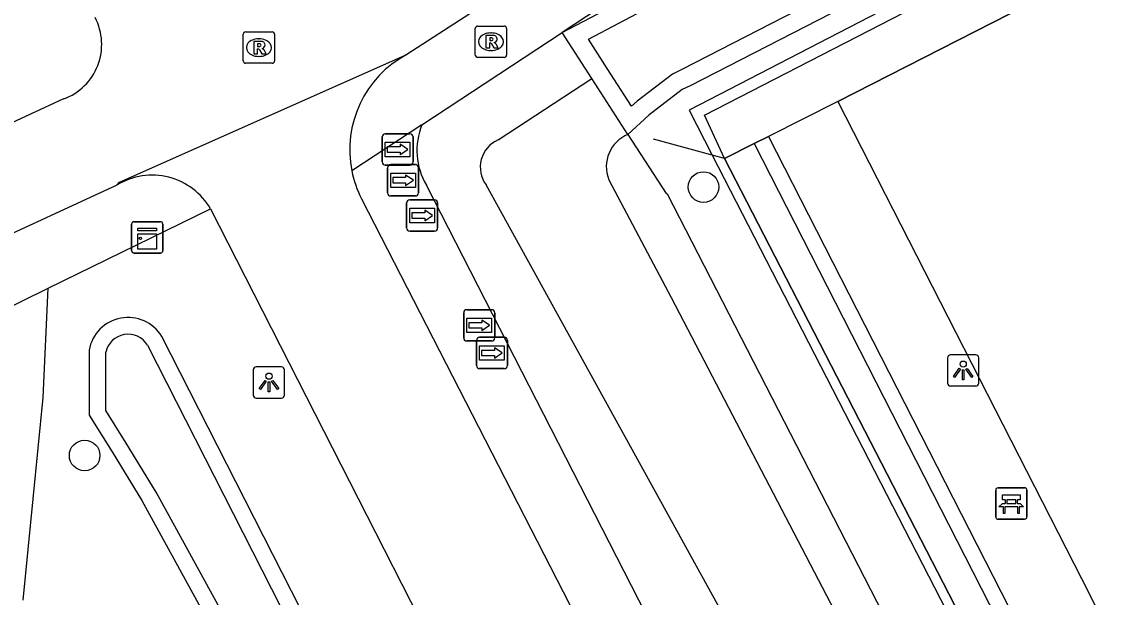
# Model space of a CAD drawing. Extents: x 158838 to 160074, y 386376 to 387776.
# Drawn here: x 159318.88 to 159353.69, y 387466.89 to 387485.27 of the extents above; entities that cross this region are included whole.
import ezdxf

# ---------------------------------------------------------------- set-up
doc = ezdxf.new("R2010")
doc.units = 0
for name, color, linetype in [('IMGEO_Bank', 7, 'Continuous'), ('IMGEO_Berm_groen', 7, 'Continuous'), ('IMGEO_Boom', 7, 'Continuous'), ('IMGEO_Fietspad_gesloten', 7, 'Continuous'), ('IMGEO_Haag', 7, 'Continuous'), ('IMGEO_Hek', 7, 'Continuous'), ('IMGEO_Kast', 7, 'Continuous'), ('IMGEO_Lichtpunt', 7, 'Continuous'), ('IMGEO_Oever', 7, 'Continuous'), ('IMGEO_Rioolput', 7, 'Continuous'), ('IMGEO_Voetpad_open', 7, 'Continuous'), ('IMGEO_Waterloop', 7, 'Continuous'), ('IMGEO_Wegwijzer', 7, 'Continuous')]:
    doc.layers.add(name, color=color, linetype=linetype)

msp = doc.modelspace()

# ---------------------------------------------------------------- linework, layer by layer
at = {"layer": 'IMGEO_Bank'}
for p, q in [((159350.077, 387470.386), (159350.918, 387470.386)), ((159350.918, 387470.386), (159350.077, 387470.386)), ((159350.002, 387469.461), (159350.002, 387470.302)), ((159350.002, 387470.302), (159350.002, 387469.461)), ((159351.002, 387470.311), (159351.002, 387469.47)), ((159351.002, 387469.47), (159351.002, 387470.311)), ((159350.699, 387469.784), (159350.306, 387469.784)), ((159350.311, 387469.892), (159350.311, 387469.998)), ((159350.355, 387469.998), (159350.355, 387469.892)), ((159350.643, 387470.004), (159350.361, 387470.004)), ((159350.361, 387469.886), (159350.643, 387469.886)), ((159350.649, 387469.892), (159350.649, 387469.998)), ((159350.693, 387469.998), (159350.693, 387469.892)), ((159350.927, 387469.386), (159350.086, 387469.386)), ((159350.086, 387469.386), (159350.927, 387469.386))]:
    msp.add_line(p, q, dxfattribs=at)
for points in [[(159350.305, 387470.004), (159350.219, 387470.004), (159350.219, 387470.165), (159350.782, 387470.165), (159350.782, 387470.004), (159350.699, 387470.004)], [(159350.249, 387469.784), (159350.107, 387469.784), (159350.219, 387469.886), (159350.305, 387469.886)], [(159350.299, 387469.777), (159350.299, 387469.57), (159350.256, 387469.57), (159350.256, 387469.777)], [(159350.699, 387469.886), (159350.782, 387469.886), (159350.894, 387469.784), (159350.755, 387469.784)], [(159350.749, 387469.777), (159350.749, 387469.57), (159350.705, 387469.57), (159350.705, 387469.777)]]:
    msp.add_lwpolyline(points, dxfattribs=at)
for centre, radius, start, end in [((159350.08, 387470.308), 0.0779, 92.4484, 184.2845), ((159350.08, 387470.308), 0.0779, 92.4484, 184.2845), ((159350.924, 387470.308), 0.0779, 2.4484, 94.2845), ((159350.924, 387470.308), 0.0779, 2.4484, 94.2845), ((159350.249, 387469.777), 0.00671, 2.8957, 87.1043), ((159350.306, 387469.777), 0.00671, 92.8957, 177.1043), ((159350.304, 387469.997), 0.00671, 2.8957, 87.1043), ((159350.304, 387469.893), 0.00671, 272.8957, 357.1043), ((159350.361, 387469.997), 0.00671, 92.8957, 177.1043), ((159350.361, 387469.893), 0.00671, 182.8957, 267.1043), ((159350.643, 387469.997), 0.00671, 2.8957, 87.1043), ((159350.643, 387469.893), 0.00671, 272.8957, 357.1043), ((159350.7, 387469.997), 0.00671, 92.8957, 177.1043), ((159350.7, 387469.893), 0.00671, 182.8957, 267.1043), ((159350.698, 387469.777), 0.00671, 2.8957, 87.1043), ((159350.755, 387469.777), 0.00671, 92.8957, 177.1043), ((159350.08, 387469.464), 0.0779, 182.4484, 274.2845), ((159350.08, 387469.464), 0.0779, 182.4484, 274.2845), ((159350.924, 387469.464), 0.0779, 272.4484, 4.2845), ((159350.924, 387469.464), 0.0779, 272.4484, 4.2845)]:
    msp.add_arc(centre, radius, start, end, dxfattribs=at)
at = {"layer": 'IMGEO_Berm_groen'}
for points in [[(159336.154, 387484.934), (159338.654, 387486.251), (159364.753, 387500), (159367.223, 387501.301), (159460.249, 387548.308)], [(159461.976, 387545.691), (159372.919, 387500), (159340.235, 387483.231), (159339.987, 387483.104), (159338.919, 387482.291), (159338.252, 387481.676)], [(159338.252, 387481.676), (159339.469, 387479.786), (159339.506, 387479.774), (159385.369, 387390.571)], [(159379.182, 387387.557), (159341.645, 387460.848), (159331.81, 387480.051)], [(159346.821, 387429.272), (159333.124, 387456.041), (159323.356, 387475.223)], [(159321.033, 387474.786), (159321.031, 387472.703), (159321.768, 387471.536), (159322.717, 387469.985), (159333.614, 387450.127), (159344.685, 387428.371)]]:
    msp.add_lwpolyline(points, dxfattribs=at)
for centre, radius, start, end in [((159333.717, 387481.164), 2.208, 158.255, 210.2746), ((159322.277, 387474.564), 1.264, 31.4416, 169.8662)]:
    msp.add_arc(centre, radius, start, end, dxfattribs=at)
at = {"layer": 'IMGEO_Boom'}
for centre in [(159340.666, 387479.994), (159320.892, 387471.419)]:
    msp.add_circle(centre, 0.489, dxfattribs=at)
at = {"layer": 'IMGEO_Fietspad_gesloten'}
for points in [[(159333.199, 387485.531), (159331.183, 387484.224)], [(159321.929, 387480.06), (159322.002, 387480.148), (159331.183, 387484.224)], [(159320.217, 387482.809), (159306.495, 387476.448)], [(159149.704, 387380.694), (159150.347, 387381.186), (159166.672, 387389.456), (159181.304, 387398.214), (159200.446, 387410.929), (159304.411, 387471.978), (159321.929, 387480.06)], [(159329.737, 387479.621), (159360.931, 387418.842), (159385.799, 387369.924), (159385.949, 387369.64), (159385.972, 387369.596)], [(159324.915, 387479.303), (159336.573, 387456.427), (159347.448, 387435.342), (159348.881, 387432.496)]]:
    msp.add_lwpolyline(points, dxfattribs=at)
for centre, radius, start, end in [((159319.589, 387484.547), 1.848, 289.8739, 27.7145), ((159332.809, 387481.184), 3.448, 118.1413, 191.2739), ((159332.81, 387481.187), 3.449, 191.324, 207.009), ((159323.049, 387478.209), 2.163, 30.3816, 121.167)]:
    msp.add_arc(centre, radius, start, end, dxfattribs=at)
at = {"layer": 'IMGEO_Haag'}
for points in [[(159430.221, 387528.939), (159427.607, 387527.602), (159340.205, 387482.451), (159340.944, 387481.015), (159395.673, 387374.62)], [(159393.496, 387379.729), (159341.337, 387480.909)]]:
    msp.add_lwpolyline(points, dxfattribs=at)
at = {"layer": 'IMGEO_Hek'}
for points in [[(159344.958, 387482.728), (159375.694, 387498.397)], [(159344.958, 387482.728), (159342.738, 387481.613)], [(159344.958, 387482.728), (159353, 387466.991)], [(159340.944, 387481.015), (159339.066, 387481.523)], [(159342.738, 387481.613), (159342.28, 387481.383)], [(159342.28, 387481.383), (159341.337, 387480.909)], [(159341.337, 387480.909), (159340.944, 387481.015)], [(159341.337, 387480.909), (159393.496, 387379.729)]]:
    msp.add_lwpolyline(points, dxfattribs=at)
at = {"layer": 'IMGEO_Kast'}
for p, q in [((159322.392, 387477.962), (159322.392, 387478.803)), ((159322.392, 387478.803), (159322.392, 387477.962)), ((159322.467, 387478.887), (159323.308, 387478.887)), ((159323.308, 387478.887), (159322.467, 387478.887)), ((159323.392, 387478.812), (159323.392, 387477.971)), ((159323.392, 387477.971), (159323.392, 387478.812)), ((159323.317, 387477.887), (159322.476, 387477.887)), ((159322.476, 387477.887), (159323.317, 387477.887))]:
    msp.add_line(p, q, dxfattribs=at)
for points in [[(159322.587, 387478.677), (159323.187, 387478.677), (159323.187, 387478.592), (159322.587, 387478.592), (159322.587, 387478.677)], [(159322.587, 387478.502), (159323.187, 387478.502), (159323.187, 387478.013), (159322.587, 387478.013), (159322.587, 387478.502)]]:
    msp.add_lwpolyline(points, dxfattribs=at)
msp.add_circle((159322.671, 387478.351), 0.0377, dxfattribs=at)
for centre, start, end in [((159322.47, 387478.809), 92.4484, 184.2845), ((159322.47, 387478.809), 92.4484, 184.2845), ((159323.314, 387478.809), 2.4484, 94.2845), ((159323.314, 387478.809), 2.4484, 94.2845), ((159322.47, 387477.965), 182.4484, 274.2845), ((159322.47, 387477.965), 182.4484, 274.2845), ((159323.314, 387477.965), 272.4484, 4.2845), ((159323.314, 387477.965), 272.4484, 4.2845)]:
    msp.add_arc(centre, 0.0779, start, end, dxfattribs=at)
at = {"layer": 'IMGEO_Lichtpunt'}
for p, q in [((159349.367, 387474.635), (159348.559, 387474.635)), ((159349.367, 387474.635), (159348.559, 387474.635)), ((159327.183, 387474.249), (159326.375, 387474.249)), ((159327.183, 387474.249), (159326.375, 387474.249)), ((159348.465, 387474.54), (159348.465, 387473.733)), ((159348.465, 387474.54), (159348.465, 387473.733)), ((159349.461, 387473.733), (159349.461, 387474.54)), ((159349.461, 387473.733), (159349.461, 387474.54)), ((159326.281, 387474.154), (159326.281, 387473.347)), ((159326.281, 387474.154), (159326.281, 387473.347)), ((159327.277, 387473.347), (159327.277, 387474.154)), ((159327.277, 387473.347), (159327.277, 387474.154)), ((159348.559, 387473.639), (159349.367, 387473.639)), ((159348.559, 387473.639), (159349.367, 387473.639)), ((159326.375, 387473.253), (159327.183, 387473.253)), ((159326.375, 387473.253), (159327.183, 387473.253))]:
    msp.add_line(p, q, dxfattribs=at)
for points in [[(159348.839, 387474.204), (159348.878, 387474.176), (159348.69, 387473.914), (159348.652, 387473.941), (159348.839, 387474.204)], [(159348.941, 387474.156), (159348.988, 387474.156), (159348.988, 387473.834), (159348.941, 387473.834), (159348.941, 387474.156)], [(159349.051, 387474.176), (159349.089, 387474.203), (159349.276, 387473.941), (159349.237, 387473.913), (159349.051, 387474.176)], [(159326.655, 387473.818), (159326.694, 387473.79), (159326.506, 387473.528), (159326.468, 387473.555), (159326.655, 387473.818)], [(159326.757, 387473.77), (159326.804, 387473.77), (159326.804, 387473.448), (159326.757, 387473.448), (159326.757, 387473.77)], [(159326.867, 387473.79), (159326.905, 387473.817), (159327.092, 387473.555), (159327.053, 387473.527), (159326.867, 387473.79)]]:
    msp.add_lwpolyline(points, dxfattribs=at)
for centre in [(159348.964, 387474.338), (159326.78, 387473.952)]:
    msp.add_circle(centre, 0.0994, dxfattribs=at)
for centre, start, end in [((159348.559, 387474.54), 90, 180), ((159348.559, 387474.54), 90, 180), ((159349.367, 387474.54), 0, 90), ((159349.367, 387474.54), 0, 90), ((159326.375, 387474.154), 90, 180), ((159326.375, 387474.154), 90, 180), ((159327.183, 387474.154), 0, 90), ((159327.183, 387474.154), 0, 90), ((159348.559, 387473.733), 180, 270), ((159348.559, 387473.733), 180, 270), ((159349.367, 387473.733), 270, 0), ((159349.367, 387473.733), 270, 360), ((159326.375, 387473.347), 180, 270), ((159326.375, 387473.347), 180, 270), ((159327.183, 387473.347), 270, 0), ((159327.183, 387473.347), 270, 360)]:
    msp.add_arc(centre, 0.0946, start, end, dxfattribs=at)
at = {"layer": 'IMGEO_Oever'}
msp.add_lwpolyline([(159337.102, 387483.462), (159336.154, 387484.934)], dxfattribs=at)
at = {"layer": 'IMGEO_Rioolput'}
for p, q in [((159333.374, 387484.21), (159333.374, 387485.062)), ((159333.449, 387485.136), (159334.301, 387485.136)), ((159334.375, 387485.062), (159334.375, 387484.21)), ((159325.958, 387484.021), (159325.958, 387484.873)), ((159326.033, 387484.947), (159326.885, 387484.947)), ((159326.446, 387484.727), (159326.471, 387484.727)), ((159326.959, 387484.873), (159326.959, 387484.021)), ((159333.862, 387484.916), (159333.887, 387484.916)), ((159333.885, 387484.356), (159333.86, 387484.356)), ((159326.469, 387484.167), (159326.444, 387484.167)), ((159334.301, 387484.136), (159333.449, 387484.136)), ((159326.885, 387483.947), (159326.033, 387483.947))]:
    msp.add_line(p, q, dxfattribs=at)
for points in [[(159333.374, 387484.21), (159333.374, 387485.062)], [(159333.449, 387485.136), (159334.301, 387485.136)], [(159334.375, 387485.062), (159334.375, 387484.21)], [(159325.958, 387484.021), (159325.958, 387484.873)], [(159326.033, 387484.947), (159326.885, 387484.947)], [(159326.959, 387484.873), (159326.959, 387484.021)], [(159333.963, 387484.834), (159333.711, 387484.836), (159333.711, 387484.436)], [(159333.889, 387484.755), (159333.835, 387484.755), (159333.835, 387484.674)], [(159333.835, 387484.674), (159333.887, 387484.674)], [(159326.547, 387484.645), (159326.295, 387484.647), (159326.295, 387484.247)], [(159326.295, 387484.247), (159326.419, 387484.247), (159326.419, 387484.409), (159326.43, 387484.409)], [(159326.473, 387484.566), (159326.419, 387484.566), (159326.419, 387484.485)], [(159326.419, 387484.485), (159326.471, 387484.485)], [(159326.477, 387484.38), (159326.548, 387484.247), (159326.688, 387484.247), (159326.623, 387484.373)], [(159333.711, 387484.436), (159333.835, 387484.436), (159333.835, 387484.598), (159333.846, 387484.598)], [(159333.893, 387484.569), (159333.964, 387484.436), (159334.104, 387484.436), (159334.039, 387484.562)], [(159334.301, 387484.136), (159333.449, 387484.136)], [(159326.885, 387483.947), (159326.033, 387483.947)]]:
    msp.add_lwpolyline(points, dxfattribs=at)
for centre, radius, start, end in [((159333.451, 387485.06), 0.0765, 91.552, 178.448), ((159333.451, 387485.06), 0.0765, 91.552, 178.448), ((159334.299, 387485.06), 0.0765, 1.552, 88.448), ((159334.299, 387485.06), 0.0765, 1.552, 88.448), ((159326.035, 387484.871), 0.0765, 91.552, 178.448), ((159326.035, 387484.871), 0.0765, 91.552, 178.448), ((159326.883, 387484.871), 0.0765, 1.552, 88.448), ((159326.883, 387484.871), 0.0765, 1.552, 88.448), ((159333.871, 387484.863), 0.19, 274.7715, 282.9687), ((159333.895, 387484.659), 0.0964, 77.0061, 93.1865), ((159333.909, 387484.716), 0.0378, 276.6634, 79.6772), ((159333.962, 387484.724), 0.109, 350.3612, 89.416), ((159333.96, 387484.724), 0.112, 277.5842, 350.9817), ((159326.429, 387484.356), 0.0533, 26.0293, 88.6989), ((159326.455, 387484.674), 0.19, 274.7715, 282.9687), ((159326.479, 387484.47), 0.0964, 77.0061, 93.1865), ((159326.493, 387484.527), 0.0378, 276.6634, 79.6772), ((159326.546, 387484.535), 0.109, 350.3612, 89.416), ((159326.544, 387484.535), 0.112, 277.5842, 350.9817), ((159326.528, 387484.32), 0.108, 29.5134, 73.7905), ((159333.845, 387484.545), 0.0533, 26.0293, 88.6989), ((159333.944, 387484.509), 0.108, 29.5134, 73.7905), ((159326.035, 387484.023), 0.0765, 181.552, 268.448), ((159326.035, 387484.023), 0.0765, 181.552, 268.448), ((159326.883, 387484.023), 0.0765, 271.552, 358.448), ((159326.883, 387484.023), 0.0765, 271.552, 358.448), ((159333.451, 387484.212), 0.0765, 181.552, 268.448), ((159333.451, 387484.212), 0.0765, 181.552, 268.448), ((159334.299, 387484.212), 0.0765, 271.552, 358.448), ((159334.299, 387484.212), 0.0765, 271.552, 358.448)]:
    msp.add_arc(centre, radius, start, end, dxfattribs=at)
for centre, major_axis, ratio, start_param, end_param in [((159326.445, 387484.447), (-0.387, 0.002), 0.722429, 4.712389, 7.853982), ((159326.47, 387484.447), (-0.39, 0.002), 0.717154, 1.570796, 4.712389), ((159333.861, 387484.636), (-0.387, 0.002), 0.722429, 4.712389, 7.853982), ((159333.886, 387484.636), (-0.39, 0.002), 0.717154, 1.570796, 4.712389)]:
    msp.add_ellipse(centre, major_axis=major_axis, ratio=ratio, start_param=start_param, end_param=end_param, dxfattribs=at)
at = {"layer": 'IMGEO_Voetpad_open'}
for points in [[(159461.771, 387551.782), (159386.53, 387513.074), (159369.52, 387504.347), (159361.28, 387500), (159349.955, 387494.013), (159336.154, 387484.934)], [(159341.337, 387480.909), (159340.7, 387482.286), (159371.792, 387498.281), (159394.835, 387509.951), (159428.108, 387527.137)], [(159375.694, 387498.397), (159344.958, 387482.728)], [(159331.666, 387481.982), (159336.154, 387484.934)], [(159344.958, 387482.728), (159342.738, 387481.613)], [(159344.958, 387482.728), (159353, 387466.991), (159353.705, 387465.575), (159361.724, 387449.859)], [(159331.666, 387481.982), (159329.428, 387480.51)], [(159342.28, 387481.383), (159342.738, 387481.613)], [(159342.738, 387481.613), (159394.525, 387380.233)], [(159341.337, 387480.909), (159342.28, 387481.383)], [(159342.28, 387481.383), (159394.059, 387380.009)], [(159319.729, 387476.764), (159324.915, 387479.303)], [(159317.214, 387475.534), (159319.729, 387476.764)], [(159318.922, 387466.795), (159319.564, 387473.269), (159319.729, 387476.764)]]:
    msp.add_lwpolyline(points, dxfattribs=at)
at = {"layer": 'IMGEO_Waterloop'}
for points in [[(159461.62, 387546.162), (159372.654, 387500.517), (159339.97, 387483.749), (159339.676, 387483.598), (159338.545, 387482.737), (159338.366, 387482.572), (159337.591, 387483.777), (159336.986, 387484.715), (159338.925, 387485.737), (159365.024, 387499.486), (159367.49, 387500.784), (159460.451, 387547.758)], [(159334.109, 387481.501), (159337.102, 387483.462)], [(159338.252, 387481.676), (159337.102, 387483.462)], [(159337.641, 387480.228), (159339.633, 387476.47), (159353.596, 387449.694), (159363.534, 387428.831), (159375.238, 387406.285), (159383.657, 387389.571), (159380.906, 387388.174), (159371.501, 387407.394), (159355.485, 387437.373), (159342.261, 387464.581), (159333.719, 387480.063)], [(159322.9, 387474.942), (159332.649, 387455.798)], [(159332.649, 387455.798), (159346.084, 387429.541), (159344.935, 387429.056), (159334.086, 387450.377), (159323.179, 387470.253), (159322.221, 387471.818), (159321.565, 387472.857), (159321.567, 387474.715)]]:
    msp.add_lwpolyline(points, dxfattribs=at)
for centre, radius, start, end in [((159338.672, 387480.646), 1.112, 112.1662, 202.0781), ((159334.484, 387480.627), 0.951, 113.2267, 216.425), ((159322.278, 387474.565), 0.727, 31.2286, 168.1)]:
    msp.add_arc(centre, radius, start, end, dxfattribs=at)
at = {"layer": 'IMGEO_Wegwijzer'}
for p, q in [((159330.397, 387480.795), (159330.397, 387481.595)), ((159330.397, 387481.595), (159330.397, 387480.795)), ((159330.497, 387481.695), (159331.287, 387481.695)), ((159331.287, 387481.695), (159330.497, 387481.695)), ((159331.387, 387481.595), (159331.387, 387480.795)), ((159331.387, 387480.795), (159331.387, 387481.595)), ((159331.287, 387480.695), (159330.497, 387480.695)), ((159330.497, 387480.695), (159331.287, 387480.695)), ((159330.571, 387479.81), (159330.571, 387480.61)), ((159330.571, 387480.61), (159330.571, 387479.81)), ((159330.671, 387480.71), (159331.461, 387480.71)), ((159331.461, 387480.71), (159330.671, 387480.71)), ((159331.561, 387480.61), (159331.561, 387479.81)), ((159331.561, 387479.81), (159331.561, 387480.61)), ((159331.461, 387479.71), (159330.671, 387479.71)), ((159330.671, 387479.71), (159331.461, 387479.71)), ((159331.18, 387478.686), (159331.18, 387479.486)), ((159331.18, 387479.486), (159331.18, 387478.686)), ((159331.28, 387479.586), (159332.07, 387479.586)), ((159332.07, 387479.586), (159331.28, 387479.586)), ((159332.17, 387479.486), (159332.17, 387478.686)), ((159332.17, 387478.686), (159332.17, 387479.486)), ((159332.07, 387478.586), (159331.28, 387478.586)), ((159331.28, 387478.586), (159332.07, 387478.586)), ((159333.004, 387475.177), (159333.004, 387475.977)), ((159333.004, 387475.977), (159333.004, 387475.177)), ((159333.104, 387476.077), (159333.894, 387476.077)), ((159333.894, 387476.077), (159333.104, 387476.077)), ((159333.994, 387475.977), (159333.994, 387475.177)), ((159333.994, 387475.177), (159333.994, 387475.977)), ((159333.894, 387475.077), (159333.104, 387475.077)), ((159333.104, 387475.077), (159333.894, 387475.077)), ((159333.41, 387474.294), (159333.41, 387475.094)), ((159333.41, 387475.094), (159333.41, 387474.294)), ((159333.51, 387475.194), (159334.3, 387475.194)), ((159334.3, 387475.194), (159333.51, 387475.194)), ((159334.4, 387475.094), (159334.4, 387474.294)), ((159334.4, 387474.294), (159334.4, 387475.094)), ((159334.3, 387474.194), (159333.51, 387474.194)), ((159333.51, 387474.194), (159334.3, 387474.194))]:
    msp.add_line(p, q, dxfattribs=at)
for points in [[(159330.498, 387481.427), (159331.286, 387481.427), (159331.286, 387480.963), (159330.498, 387480.963), (159330.498, 387481.427)], [(159330.563, 387481.279), (159330.563, 387481.195), (159330.563, 387481.111), (159330.974, 387481.111), (159330.974, 387481.028), (159331.221, 387481.195), (159330.974, 387481.362), (159330.974, 387481.279), (159330.563, 387481.279)], [(159330.672, 387480.442), (159331.46, 387480.442), (159331.46, 387479.978), (159330.672, 387479.978), (159330.672, 387480.442)], [(159330.737, 387480.294), (159330.737, 387480.21), (159330.737, 387480.126), (159331.148, 387480.126), (159331.148, 387480.043), (159331.395, 387480.21), (159331.148, 387480.377), (159331.148, 387480.294), (159330.737, 387480.294)], [(159331.281, 387479.318), (159332.069, 387479.318), (159332.069, 387478.854), (159331.281, 387478.854), (159331.281, 387479.318)], [(159331.346, 387479.17), (159331.346, 387479.086), (159331.346, 387479.002), (159331.757, 387479.002), (159331.757, 387478.919), (159332.004, 387479.086), (159331.757, 387479.253), (159331.757, 387479.17), (159331.346, 387479.17)], [(159333.105, 387475.809), (159333.893, 387475.809), (159333.893, 387475.345), (159333.105, 387475.345), (159333.105, 387475.809)], [(159333.17, 387475.661), (159333.17, 387475.577), (159333.17, 387475.493), (159333.581, 387475.493), (159333.581, 387475.41), (159333.828, 387475.577), (159333.581, 387475.744), (159333.581, 387475.661), (159333.17, 387475.661)], [(159333.511, 387474.926), (159334.299, 387474.926), (159334.299, 387474.462), (159333.511, 387474.462), (159333.511, 387474.926)], [(159333.576, 387474.778), (159333.576, 387474.694), (159333.576, 387474.61), (159333.987, 387474.61), (159333.987, 387474.527), (159334.234, 387474.694), (159333.987, 387474.861), (159333.987, 387474.778), (159333.576, 387474.778)]]:
    msp.add_lwpolyline(points, dxfattribs=at)
for centre, start, end in [((159330.497, 387481.595), 90, 180), ((159330.497, 387481.595), 90, 180), ((159331.287, 387481.595), 0, 90), ((159331.287, 387481.595), 360, 90), ((159330.497, 387480.795), 180, 270), ((159330.497, 387480.795), 180, 270), ((159330.671, 387480.61), 90, 180), ((159330.671, 387480.61), 90, 180), ((159331.287, 387480.795), 270, 0), ((159331.287, 387480.795), 270, 0), ((159331.461, 387480.61), 0, 90), ((159331.461, 387480.61), 360, 90), ((159330.671, 387479.81), 180, 270), ((159330.671, 387479.81), 180, 270), ((159331.461, 387479.81), 270, 0), ((159331.461, 387479.81), 270, 0), ((159331.28, 387479.486), 90, 180), ((159331.28, 387479.486), 90, 180), ((159332.07, 387479.486), 0, 90), ((159332.07, 387479.486), 360, 90), ((159331.28, 387478.686), 180, 270), ((159331.28, 387478.686), 180, 270), ((159332.07, 387478.686), 270, 0), ((159332.07, 387478.686), 270, 0), ((159333.104, 387475.977), 90, 180), ((159333.104, 387475.977), 90, 180), ((159333.894, 387475.977), 0, 90), ((159333.894, 387475.977), 360, 90), ((159333.104, 387475.177), 180, 270), ((159333.104, 387475.177), 180, 270), ((159333.51, 387475.094), 90, 180), ((159333.51, 387475.094), 90, 180), ((159333.894, 387475.177), 270, 0), ((159333.894, 387475.177), 270, 0), ((159334.3, 387475.094), 0, 90), ((159334.3, 387475.094), 360, 90), ((159333.51, 387474.294), 180, 270), ((159333.51, 387474.294), 180, 270), ((159334.3, 387474.294), 270, 0), ((159334.3, 387474.294), 270, 0)]:
    msp.add_arc(centre, 0.1, start, end, dxfattribs=at)

doc.saveas('drawing.dxf')
